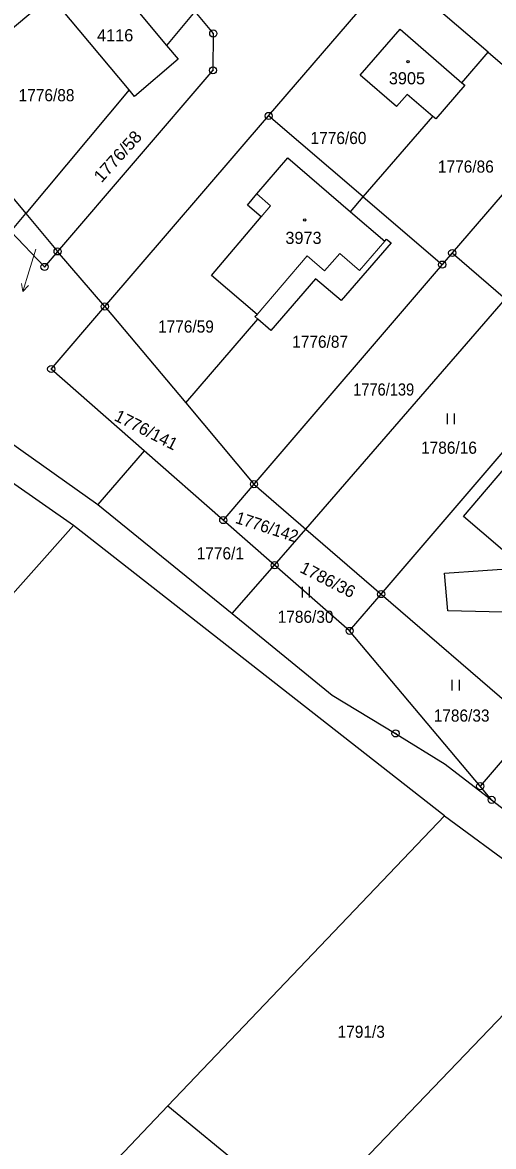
# Model space of a CAD drawing. Extents: x -679733 to -673243, y -1075091 to -1066557.
# Drawn here: x -676904.4 to -676838.6, y -1072751.9 to -1072594.8 of the extents above; entities that cross this region are included whole.
import ezdxf
from ezdxf.enums import TextEntityAlignment as Align

# ---------------------------------------------------------------- set-up
doc = ezdxf.new("R2010")
doc.units = 0
doc.header["$LTSCALE"] = 0.68
for name, color, linetype, lineweight in [('1', 7, 'Continuous', 25), ('3', 7, 'Continuous', 25), ('4', 7, 'Continuous', 13), ('5', 7, 'Continuous', 25), ('7', 7, 'Continuous', 13), ('8', 7, 'Continuous', 25)]:
    doc.layers.add(name, color=color, linetype=linetype, lineweight=lineweight)
doc.layers.add('2', color=7, linetype='Continuous')

msp = doc.modelspace()

# ---------------------------------------------------------------- linework, layer by layer
at = {"layer": '1'}
for p, q in [((-676839.32, -1072598.93), (-676828.32, -1072608.38)), ((-676856.77, -1072619.16), (-676847.05, -1072607.89)), ((-676856.77, -1072619.16), (-676845.73, -1072628.62)), ((-676906.02, -1072623.98), (-676903.92, -1072621.47)), ((-676864.78, -1072665.6), (-676836.87, -1072633.4)), ((-676881.58, -1072647.94), (-676872.04, -1072659.32)), ((-676872.04, -1072659.32), (-676876.33, -1072664.34)), ((-676845.4, -1072705.68), (-676897.25, -1072665.11)), ((-676869.15, -1072670.64), (-676864.78, -1072665.6)), ((-676864.78, -1072665.6), (-676854.27, -1072674.69)), ((-676858.67, -1072679.84), (-676854.27, -1072674.69)), ((-676854.27, -1072674.69), (-676833.09, -1072693.01)), ((-676838.82, -1072703.47), (-676829.67, -1072710.56)), ((-676884.06, -1072746.23), (-676845.4, -1072705.68)), ((-676845.4, -1072705.68), (-676796.19, -1072742.2)), ((-676929.45, -1072793.83), (-676884.06, -1072746.23)), ((-676884.06, -1072746.23), (-676864.7, -1072762.18))]:
    msp.add_line(p, q, dxfattribs=at)
for points in [[(-676880.3, -1072593.22), (-676889.67, -1072582.03), (-676917.41, -1072605.32), (-676903.92, -1072621.47)], [(-676889.48, -1072604.2), (-676899.11, -1072592.68), (-676893, -1072587.47), (-676884.26, -1072597.96)], [(-676892.88, -1072634.48), (-676869.99, -1072607.83), (-676852.59, -1072587.54)], [(-676842.99, -1072603.18), (-676839.32, -1072598.93), (-676852.59, -1072587.54)], [(-676880.3, -1072593.22), (-676877.73, -1072596.3), (-676877.77, -1072601.45), (-676899.49, -1072626.77)], [(-676880.3, -1072593.22), (-676884.26, -1072597.96), (-676882.64, -1072599.9), (-676888.72, -1072605.1), (-676889.48, -1072604.2)], [(-676847.05, -1072607.89), (-676850.63, -1072604.82), (-676852.12, -1072606.52), (-676857.2, -1072602.13), (-676851.63, -1072595.7), (-676842.99, -1072603.18)], [(-676842.99, -1072603.18), (-676842.58, -1072603.53), (-676846.64, -1072608.24), (-676847.05, -1072607.89)], [(-676889.48, -1072604.2), (-676903.92, -1072621.47), (-676899.49, -1072626.77)], [(-676858.55, -1072621.22), (-676856.77, -1072619.16), (-676869.99, -1072607.83)], [(-676828.32, -1072608.38), (-676844.33, -1072626.99), (-676836.87, -1072633.4), (-676820.73, -1072614.89)], [(-676871.49, -1072636.24), (-676871.9, -1072635.88), (-676871.6, -1072635.59), (-676878, -1072630.13), (-676871.03, -1072621.94), (-676872.94, -1072620.3), (-676871.63, -1072618.74), (-676867.33, -1072613.69), (-676858.55, -1072621.22)], [(-676858.55, -1072621.22), (-676853.75, -1072625.34), (-676853.5, -1072625.05), (-676852.86, -1072625.56), (-676859.86, -1072633.66), (-676863.42, -1072630.59), (-676869.67, -1072637.81), (-676871.49, -1072636.24)], [(-676899.49, -1072626.77), (-676901.31, -1072628.94), (-676906.02, -1072623.98), (-676921.55, -1072642.56), (-676893.86, -1072662.18)], [(-676887.37, -1072654.65), (-676900.38, -1072643.22), (-676892.88, -1072634.48), (-676899.49, -1072626.77)], [(-676844.33, -1072626.99), (-676845.73, -1072628.62), (-676872.04, -1072659.32), (-676864.78, -1072665.6)], [(-677097.82, -1072927.19), (-677075, -1072883.37), (-677041.21, -1072831.41), (-677003.98, -1072783.4), (-676995.72, -1072775.93), (-676897.25, -1072665.11), (-676944.99, -1072631.78)], [(-676892.88, -1072634.48), (-676881.58, -1072647.94), (-676871.49, -1072636.24)], [(-676854.27, -1072674.69), (-676833.03, -1072649.9), (-676826.52, -1072642.3)], [(-676844.94, -1072677.02), (-676845.41, -1072671.75), (-676834.71, -1072671.01), (-676834.74, -1072670.7), (-676842.76, -1072663.85), (-676836.05, -1072655.98), (-676826.71, -1072663.96), (-676829.49, -1072667.22)], [(-676840.42, -1072701.56), (-676858.67, -1072679.84), (-676869.15, -1072670.64)], [(-676875.07, -1072677.42), (-676861.09, -1072688.82), (-676852.25, -1072694.17), (-676845.3, -1072698.47), (-676838.82, -1072703.47), (-676840.42, -1072701.56)], [(-676833.09, -1072693.01), (-676819.92, -1072677.64), (-676844.94, -1072677.02)], [(-676822.49, -1072702.18), (-676833.09, -1072693.01), (-676840.42, -1072701.56)], [(-676802.28, -1072749.64), (-676832.53, -1072728.66), (-676864.7, -1072762.18)]]:
    msp.add_lwpolyline(points, dxfattribs=at)
msp.add_lwpolyline([(-676887.37, -1072654.65), (-676893.86, -1072662.18), (-676875.07, -1072677.42), (-676869.15, -1072670.64), (-676876.33, -1072664.34)], close=True, dxfattribs=at)
at = {"layer": '3'}
for p, q in [((-676845.001, -1072650.93), (-676845.001, -1072649.43)), ((-676844, -1072650.93), (-676844, -1072649.43)), ((-676865.261, -1072675.19), (-676865.261, -1072673.69)), ((-676864.26, -1072675.19), (-676864.26, -1072673.69)), ((-676844.331, -1072688.18), (-676844.331, -1072686.68)), ((-676843.33, -1072688.18), (-676843.33, -1072686.68))]:
    msp.add_line(p, q, dxfattribs=at)
at = {"layer": '4'}
for p, q in [((-676869.72, -1072620.4), (-676871.63, -1072618.74)), ((-676871.03, -1072621.94), (-676869.72, -1072620.4)), ((-676857.28, -1072629.46), (-676853.75, -1072625.34)), ((-676871.6, -1072635.59), (-676864.61, -1072627.39)), ((-676864.61, -1072627.39), (-676862.17, -1072629.49)), ((-676862.17, -1072629.49), (-676860.04, -1072627.05)), ((-676860.04, -1072627.05), (-676857.28, -1072629.46))]:
    msp.add_line(p, q, dxfattribs=at)
at = {"layer": '5'}
for centre in [(-676850.5068, -1072600.2392), (-676864.9468, -1072622.3692)]:
    msp.add_circle(centre, 0.175, dxfattribs=at)
at = {"layer": '7'}
msp.add_line((-676904.347, -1072632.37), (-676903.576, -1072631.559), dxfattribs=at)
msp.add_lwpolyline([(-676902.53, -1072626.44), (-676903.47, -1072629.5), (-676904.347, -1072632.37), (-676904.533, -1072631.266)], dxfattribs=at)
at = {"layer": '8'}
for centre, radius in [((-676877.73, -1072596.2999), 0.5), ((-676877.73, -1072596.2999), 0.0303), ((-676877.77, -1072601.4499), 0.5), ((-676877.77, -1072601.4499), 0.0303), ((-676869.99, -1072607.8299), 0.5), ((-676869.99, -1072607.8299), 0.0303), ((-676899.49, -1072626.7699), 0.5), ((-676899.49, -1072626.7699), 0.0303), ((-676844.33, -1072626.9899), 0.5), ((-676844.33, -1072626.9899), 0.0303), ((-676901.31, -1072628.9399), 0.5), ((-676901.31, -1072628.9399), 0.0303), ((-676845.73, -1072628.6199), 0.5), ((-676845.73, -1072628.6199), 0.0303), ((-676892.88, -1072634.4799), 0.5), ((-676892.88, -1072634.4799), 0.0303), ((-676900.38, -1072643.2199), 0.5), ((-676900.38, -1072643.2199), 0.0303), ((-676872.04, -1072659.3199), 0.5), ((-676872.04, -1072659.3199), 0.0303), ((-676876.33, -1072664.3399), 0.5), ((-676876.33, -1072664.3399), 0.0303), ((-676869.15, -1072670.6399), 0.5), ((-676869.15, -1072670.6399), 0.0303), ((-676854.27, -1072674.6899), 0.5), ((-676854.27, -1072674.6899), 0.0303), ((-676858.67, -1072679.8399), 0.5), ((-676858.67, -1072679.8399), 0.0303), ((-676852.25, -1072694.1699), 0.5), ((-676852.25, -1072694.1699), 0.0303), ((-676840.42, -1072701.5599), 0.5), ((-676840.42, -1072701.5599), 0.0303), ((-676838.82, -1072703.4699), 0.5), ((-676838.82, -1072703.4699), 0.0303)]:
    msp.add_circle(centre, radius, dxfattribs=at)

# ---------------------------------------------------------------- texts
at = {"layer": '2'}
msp.add_text('4116', height=1.7, dxfattribs=at).set_placement((-676891.44, -1072597.4), align=Align.CENTER)
for s, p in [('3905', (-676853.19, -1072603.41)), ('3973', (-676867.65, -1072625.729))]:
    msp.add_text(s, height=1.7, dxfattribs=at).set_placement(p)
for s, width, p in [('1776/88', 0.95, (-676904.94, -1072605.779)), ('1776/60', 0.95, (-676864.13, -1072611.759)), ('1776/86', 0.95, (-676846.33, -1072615.759)), ('1776/59', 0.95, (-676885.45, -1072638.13)), ('1776/87', 0.95, (-676866.7, -1072640.249)), ('1776/139', 0.9, (-676858.18, -1072646.93)), ('1786/16', 0.95, (-676848.69, -1072655.07)), ('1776/1', 0.95, (-676880.05, -1072669.84)), ('1786/30', 0.95, (-676868.73, -1072678.71)), ('1791/3', 0.95, (-676860.35, -1072736.739))]:
    msp.add_text(s, height=1.7, dxfattribs=dict(at, width=width)).set_placement(p)
at = {"layer": '2', "width": 1.05}
msp.add_text('1776/58', height=1.7, rotation=48, dxfattribs=at).set_placement((-676893.348, -1072617.258))
at = {"layer": '2'}
for s, p in [('1776/141', (-676887.4874, -1072652.4884)), ('1786/36', (-676862.0979, -1072673.4276))]:
    msp.add_text(s, height=1.7, rotation=333, dxfattribs=at).set_placement(p, align=Align.CENTER)
at = {"layer": '2', "width": 0.95}
msp.add_text('1776/142', height=1.7, rotation=342, dxfattribs=at).set_placement((-676870.4677, -1072666.1143), align=Align.CENTER)
msp.add_text('1786/33', height=1.7, dxfattribs=at).set_placement((-676843.02, -1072692.529), align=Align.CENTER)

doc.saveas('drawing.dxf')
